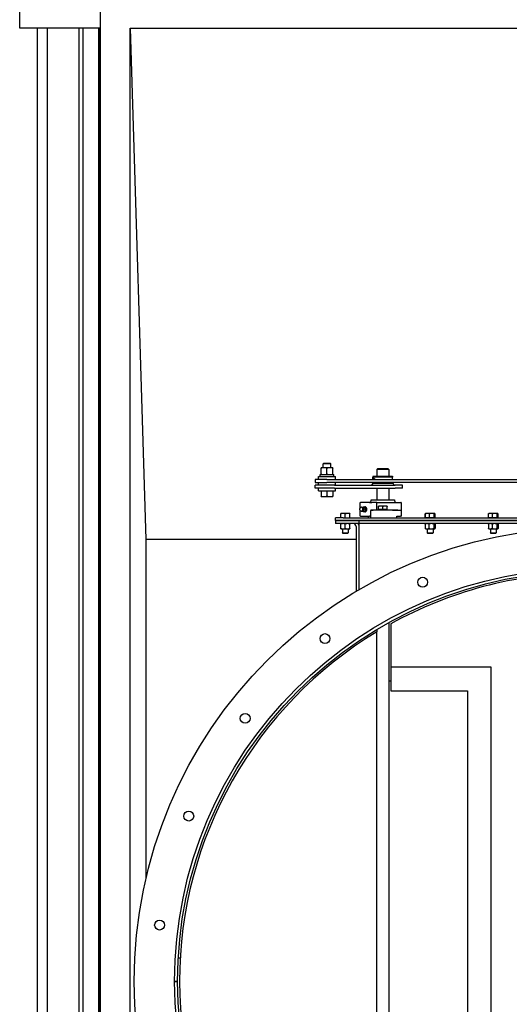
# Model space of a CAD drawing. Header units: inches. Extents: x 24 to 1128, y -69 to 748.
# Tile 594 of 656: x 487 to 518, y 613 to 675. Entities that reach past the tile are written whole.
import ezdxf

# ---------------------------------------------------------------- set-up
doc = ezdxf.new("R2010")
doc.units = ezdxf.units.IN
doc.header["$LTSCALE"] = 32
doc.header["$MEASUREMENT"] = 0
doc.layers.add('Visible (ANSI)', color=7, linetype='Continuous', lineweight=30)

msp = doc.modelspace()

# ---------------------------------------------------------------- linework, layer by layer
at = {"layer": 'Visible (ANSI)'}
for p, q in [((487.15563, 674.66853), (487.15563, 676.58853)), ((492.25563, 676.56853), (492.25563, 552.01853)), ((492.25563, 674.66853), (487.15563, 674.66853)), ((488.28063, 553.91853), (488.28063, 674.66853)), ((488.90563, 674.66853), (488.90563, 553.91853)), ((490.90563, 674.66853), (490.90563, 553.91853)), ((491.15563, 674.66853), (491.15563, 553.91853)), ((492.15563, 674.66853), (492.15563, 553.91853)), ((492.23563, 553.91853), (492.23563, 674.66853)), ((494.15563, 674.66853), (552.15563, 674.66853)), ((494.15563, 553.91853), (494.15563, 674.66853)), ((494.15563, 674.66853), (495.15563, 642.29353)), ((506.24449, 646.43102), (506.24449, 646.80204)), ((506.43352, 646.83553), (506.2451, 646.83553)), ((506.2451, 646.83553), (506.2451, 646.83553)), ((506.2451, 646.83553), (506.2451, 646.83553)), ((506.24571, 646.43102), (506.24571, 646.80204)), ((506.41729, 647.11653), (506.3701, 647.07076)), ((506.8701, 647.07076), (506.3701, 647.07076)), ((506.3701, 646.83553), (506.3701, 647.07076)), ((506.41729, 647.11653), (506.82291, 647.11653)), ((506.80852, 646.83553), (506.43352, 646.83553)), ((506.62133, 646.43102), (506.62133, 646.80204)), ((506.9951, 646.83553), (506.80852, 646.83553)), ((506.82291, 647.11653), (506.8701, 647.07076)), ((506.8701, 646.83553), (506.8701, 647.07076)), ((506.9951, 646.83553), (506.9951, 646.83553)), ((506.99571, 646.43102), (506.99571, 646.80204)), ((509.84313, 646.79353), (509.78063, 646.73103)), ((510.53063, 646.73103), (509.78063, 646.73103)), ((509.78063, 646.73103), (509.78063, 646.29353)), ((509.84313, 646.79353), (510.46813, 646.79353)), ((510.46813, 646.79353), (510.53063, 646.73103)), ((510.53063, 646.73103), (510.53063, 646.29353)), ((506.6201, 646.09553), (505.8701, 646.09553)), ((505.8701, 646.09553), (505.8701, 645.90803)), ((506.0886, 646.27253), (507.1516, 646.27253)), ((506.0886, 646.09553), (506.0886, 646.27253)), ((506.1856, 646.39753), (507.0546, 646.39753)), ((506.1856, 646.27253), (506.1856, 646.39753)), ((506.2451, 646.39753), (506.2451, 646.39753)), ((506.6201, 646.09553), (532.6201, 646.09553)), ((506.9951, 646.39753), (506.9951, 646.39753)), ((507.0546, 646.27253), (507.0546, 646.39753)), ((507.1516, 646.09553), (507.1516, 646.27253)), ((509.5457, 646.29353), (509.53063, 646.23728)), ((510.78063, 646.23728), (509.53063, 646.23728)), ((509.53063, 646.09553), (509.53063, 646.23728)), ((509.5457, 646.29353), (510.76556, 646.29353)), ((510.76556, 646.29353), (510.78063, 646.23728)), ((510.78063, 646.09553), (510.78063, 646.23728)), ((505.8701, 645.90803), (506.6201, 645.90803)), ((507.09474, 645.73103), (505.8701, 645.73103)), ((505.8701, 645.54353), (505.8701, 645.73103)), ((507.09474, 645.54353), (505.8701, 645.54353)), ((506.0886, 645.73103), (506.0886, 645.90803)), ((506.0886, 645.36653), (506.0886, 645.54353)), ((532.6201, 645.90803), (506.6201, 645.90803)), ((507.09474, 645.73103), (510.9467, 645.73103)), ((507.09474, 645.54353), (510.9467, 645.54353)), ((507.1516, 645.73103), (507.1516, 645.90803)), ((507.1516, 645.36653), (507.1516, 645.54353)), ((509.53063, 645.85282), (509.43376, 645.73103)), ((509.53063, 645.85282), (509.53063, 645.90803)), ((509.53063, 645.85282), (509.58516, 645.85282)), ((509.58516, 645.85282), (510.78063, 645.85282)), ((509.78063, 645.54353), (509.78063, 644.79353)), ((510.53063, 645.54353), (510.53063, 644.79353)), ((510.78063, 645.85282), (510.78063, 645.90803)), ((510.78063, 645.85282), (510.8775, 645.73103)), ((511.40563, 645.73103), (510.9467, 645.73103)), ((511.40563, 645.54353), (510.9467, 645.54353)), ((511.40563, 645.54353), (511.40563, 645.73103)), ((506.0886, 645.36653), (507.1516, 645.36653)), ((506.24449, 645.36653), (506.24449, 645.03602)), ((506.2451, 645.00253), (506.2451, 645.00253)), ((506.2451, 645.00253), (506.43352, 645.00253)), ((506.2451, 645.00253), (506.2451, 645.00253)), ((506.24571, 645.36653), (506.24571, 645.03602)), ((506.43352, 645.00253), (506.80852, 645.00253)), ((506.62133, 645.36653), (506.62133, 645.03602)), ((506.80852, 645.00253), (506.9951, 645.00253)), ((506.9951, 645.00253), (506.9951, 645.00253)), ((506.99571, 645.36653), (506.99571, 645.03602)), ((508.72165, 644.63728), (508.75094, 644.63728)), ((508.72165, 644.27137), (508.72165, 644.63728)), ((508.72914, 644.27928), (508.76144, 644.30867)), ((509.31662, 644.63728), (508.75094, 644.63728)), ((509.08133, 644.3407), (509.01522, 644.3407)), ((509.31662, 644.63728), (509.45804, 644.63728)), ((509.42138, 644.79353), (510.88988, 644.79353)), ((509.78672, 644.63728), (509.45804, 644.63728)), ((509.74756, 644.58728), (509.74756, 644.16853)), ((509.78672, 644.63728), (511.29313, 644.63728)), ((510.01501, 644.40291), (509.87438, 644.40291)), ((509.87438, 644.19353), (509.87438, 644.37779)), ((510.29626, 644.40291), (510.01501, 644.40291)), ((510.15563, 644.19353), (510.15563, 644.37779)), ((510.43688, 644.40291), (510.29626, 644.40291)), ((510.43688, 644.19353), (510.43688, 644.37779)), ((511.34313, 643.76853), (511.34313, 644.58728)), ((507.65563, 643.66853), (507.15563, 643.66853)), ((507.15563, 643.48103), (507.15563, 643.66853)), ((507.64013, 643.93653), (507.49963, 643.93653)), ((507.49963, 643.66853), (507.49963, 643.91143)), ((507.92113, 643.93653), (507.64013, 643.93653)), ((507.65563, 643.66853), (538.65563, 643.66853)), ((507.78063, 643.66853), (507.78063, 643.91143)), ((508.06163, 643.93653), (507.92113, 643.93653)), ((508.06163, 643.66853), (508.06163, 643.91143)), ((508.72165, 643.76853), (508.72165, 644.13444)), ((508.75094, 643.76853), (508.72165, 643.76853)), ((508.72914, 644.12653), (508.76144, 644.09714)), ((508.75094, 643.76853), (509.31662, 643.76853)), ((509.08133, 644.06511), (509.01522, 644.06511)), ((509.13759, 644.2029), (509.07148, 644.2029)), ((509.2582, 643.66853), (509.2582, 643.76853)), ((509.37243, 643.76853), (509.31662, 643.76853)), ((509.37243, 643.76853), (509.37243, 643.66853)), ((509.37353, 644.11853), (509.37353, 643.66853)), ((509.53541, 644.11853), (509.37353, 644.11853)), ((509.40221, 644.16853), (509.40221, 644.11853)), ((509.40221, 644.16853), (509.53541, 644.16853)), ((509.53541, 644.16853), (509.53541, 644.11853)), ((509.54651, 644.16853), (509.53541, 644.16853)), ((509.54651, 644.16853), (510.76475, 644.16853)), ((510.15563, 644.19353), (509.87438, 644.19353)), ((509.90251, 644.19353), (509.90251, 644.16853)), ((510.43688, 644.19353), (510.15563, 644.19353)), ((510.40876, 644.19353), (510.40876, 644.16853)), ((510.77586, 644.16853), (510.76475, 644.16853)), ((510.77586, 644.16853), (511.10012, 644.16853)), ((510.77586, 644.11853), (510.77586, 644.16853)), ((511.28474, 644.11853), (510.77586, 644.11853)), ((511.05086, 643.76853), (511.28474, 643.76853)), ((511.05086, 643.66853), (511.05086, 643.76853)), ((511.05307, 643.66853), (511.05307, 643.76853)), ((511.10012, 644.11853), (511.10012, 644.16853)), ((511.34313, 643.76853), (511.28474, 643.76853)), ((512.84782, 643.66853), (512.84782, 643.91144)), ((512.85238, 643.66853), (512.84782, 643.66853)), ((512.85238, 643.66853), (512.85238, 643.91144)), ((512.97817, 643.66853), (512.85238, 643.66853)), ((512.871, 643.93444), (512.86882, 643.93318)), ((512.87463, 643.93653), (512.871, 643.93444)), ((512.97817, 643.93653), (512.87463, 643.93653)), ((512.87463, 643.66853), (512.87463, 643.66853)), ((513.25558, 643.93653), (512.97817, 643.93653)), ((513.10396, 643.66853), (512.97817, 643.66853)), ((513.10396, 643.66853), (513.10396, 643.91144)), ((513.25558, 643.66853), (513.10396, 643.66853)), ((513.43305, 643.93653), (513.25558, 643.93653)), ((513.40721, 643.66853), (513.25558, 643.66853)), ((513.40721, 643.66853), (513.40721, 643.91144)), ((513.43305, 643.66853), (513.40721, 643.66853)), ((513.43663, 643.93653), (513.43305, 643.93653)), ((513.45888, 643.66853), (513.43305, 643.66853)), ((513.43663, 643.93653), (513.44027, 643.93444)), ((513.43663, 643.66853), (513.43663, 643.66853)), ((513.44027, 643.93444), (513.44245, 643.93318)), ((513.45888, 643.66853), (513.45888, 643.91144)), ((513.46344, 643.66853), (513.45888, 643.66853)), ((513.46344, 643.66853), (513.46344, 643.91144)), ((516.85238, 643.66853), (516.85238, 643.91144)), ((516.97817, 643.66853), (516.85238, 643.66853)), ((516.87463, 643.93653), (516.871, 643.93444)), ((516.97817, 643.93653), (516.87463, 643.93653)), ((516.87463, 643.66853), (516.87463, 643.66853)), ((517.25558, 643.93653), (516.97817, 643.93653)), ((517.10396, 643.66853), (516.97817, 643.66853)), ((517.10396, 643.66853), (517.10396, 643.91144)), ((517.25558, 643.66853), (517.10396, 643.66853)), ((517.43305, 643.93653), (517.25558, 643.93653)), ((517.40721, 643.66853), (517.25558, 643.66853)), ((517.40721, 643.66853), (517.40721, 643.91144)), ((517.43305, 643.66853), (517.40721, 643.66853)), ((517.43663, 643.93653), (517.43305, 643.93653)), ((517.45888, 643.66853), (517.43305, 643.66853)), ((517.43663, 643.93653), (517.44027, 643.93444)), ((517.43663, 643.66853), (517.43663, 643.66853)), ((517.45888, 643.66853), (517.45888, 643.91144)), ((507.65563, 643.48103), (507.15563, 643.48103)), ((507.15563, 643.48103), (507.65563, 643.48103)), ((507.15563, 643.48103), (507.15563, 643.29353)), ((507.65563, 643.29353), (507.15563, 643.29353)), ((507.49913, 642.98967), (507.49913, 643.26839)), ((507.65563, 643.48103), (538.65563, 643.48103)), ((508.65563, 643.48103), (507.65563, 643.48103)), ((508.65563, 643.29353), (507.65563, 643.29353)), ((507.78063, 642.98967), (507.78063, 643.26839)), ((508.06213, 642.98967), (508.06213, 643.26839)), ((508.46813, 643.10603), (508.46813, 639.0087)), ((508.65563, 643.29353), (508.65563, 643.48103)), ((508.65563, 643.29353), (508.65563, 643.48103)), ((537.65563, 643.48103), (508.65563, 643.48103)), ((537.65563, 643.29353), (508.65563, 643.29353)), ((508.65563, 643.10603), (508.65563, 643.29353)), ((508.65563, 639.11917), (508.65563, 643.10603)), ((512.84269, 643.26839), (512.84269, 642.98967)), ((512.87413, 643.29353), (512.86511, 643.28832)), ((513.07527, 643.26839), (513.07527, 642.98967)), ((513.38821, 643.26839), (513.38821, 642.98967)), ((513.43713, 643.29353), (513.44615, 643.28832)), ((513.46858, 643.26839), (513.46858, 642.98967)), ((516.84269, 643.26839), (516.84269, 642.98967)), ((516.87413, 643.29353), (516.86511, 643.28832)), ((517.07527, 643.26839), (517.07527, 642.98967)), ((517.38821, 643.26839), (517.38821, 642.98967)), ((517.43713, 643.29353), (517.44615, 643.28832)), ((517.46858, 643.26839), (517.46858, 642.98967)), ((507.49913, 642.96453), (507.63988, 642.96453)), ((507.59313, 642.96453), (507.59313, 642.70569)), ((507.59313, 642.70569), (507.96813, 642.70569)), ((507.63147, 642.66853), (507.59313, 642.70569)), ((507.92979, 642.66853), (507.63147, 642.66853)), ((507.63988, 642.96453), (507.92138, 642.96453)), ((507.92138, 642.96453), (508.06213, 642.96453)), ((507.92979, 642.66853), (507.96813, 642.70569)), ((507.96813, 642.96453), (507.96813, 642.70569)), ((512.87413, 642.96453), (512.86511, 642.96974)), ((512.87413, 642.96453), (512.95898, 642.96453)), ((512.95898, 642.96453), (513.23174, 642.96453)), ((512.96813, 642.96453), (512.96813, 642.7057)), ((512.96813, 642.7057), (513.34313, 642.7057)), ((513.00647, 642.66853), (512.96813, 642.7057)), ((513.30479, 642.66853), (513.00647, 642.66853)), ((513.23174, 642.96453), (513.42839, 642.96453)), ((513.30479, 642.66853), (513.34313, 642.7057)), ((513.34313, 642.96453), (513.34313, 642.7057)), ((513.42839, 642.96453), (513.43713, 642.96453)), ((513.43713, 642.96453), (513.44615, 642.96974)), ((516.87413, 642.96453), (516.86511, 642.96974)), ((516.87413, 642.96453), (516.95898, 642.96453)), ((516.95898, 642.96453), (517.23174, 642.96453)), ((516.96813, 642.96453), (516.96813, 642.7057)), ((516.96813, 642.7057), (517.34313, 642.7057)), ((517.00647, 642.66853), (516.96813, 642.7057)), ((517.30479, 642.66853), (517.00647, 642.66853)), ((517.23174, 642.96453), (517.42839, 642.96453)), ((517.30479, 642.66853), (517.34313, 642.7057)), ((517.34313, 642.96453), (517.34313, 642.7057)), ((517.42839, 642.96453), (517.43713, 642.96453)), ((517.43713, 642.96453), (517.44615, 642.96974)), ((495.15563, 642.29353), (495.15563, 620.81752)), ((508.46813, 642.29353), (495.15563, 642.29353)), ((510.53063, 637.02257), (510.53063, 633.3239)), ((510.65563, 636.9489), (510.65563, 634.1989)), ((509.78063, 636.58948), (509.78063, 636.44359)), ((509.78063, 592.14347), (509.78063, 636.44359)), ((510.65563, 634.1989), (510.65563, 632.6989)), ((517.03063, 634.1989), (510.65563, 634.1989)), ((517.03063, 594.38816), (517.03063, 634.1989)), ((510.65563, 633.3239), (510.53063, 633.3239)), ((510.53063, 633.3239), (510.53063, 595.26316)), ((510.65563, 632.6989), (515.53063, 632.6989)), ((515.53063, 632.6989), (515.53063, 595.88816)), ((497.32225, 615.76046), (497.19745, 615.76754)), ((496.96813, 614.29403), (497.15563, 614.29403)), ((497.15563, 614.29303), (496.96813, 614.29303))]:
    msp.add_line(p, q, dxfattribs=at)
for centre, radius in [((523.15563, 614.29353), 28.75), ((523.15563, 614.29353), 26.1875), ((523.15563, 614.29353), 26), ((512.67967, 639.58473), 0.3125), ((506.49079, 636.01158), 0.3125), ((501.43759, 630.95837), 0.3125), ((497.86443, 624.76949), 0.3125), ((496.01483, 617.86668), 0.3125)]:
    msp.add_circle(centre, radius, dxfattribs=at)
for centre, radius, start, end in [((508.82625, 644.2029), 0.12795, 35.0435357, 105.1344864), ((509.23388, 644.79353), 0.1875, 303.5573098, 0), ((511.07738, 644.79353), 0.1875, 180, 236.4426902), ((511.29313, 644.58728), 0.05, 0, 90), ((508.82625, 644.2029), 0.12795, 254.8655136, 324.9564643), ((508.28063, 643.10603), 0.1875, 0, 90), ((508.28063, 643.10603), 0.375, 0, 30), ((523.15563, 614.29353), 25.875, 90.8304027, 118.887527), ((523.15563, 614.29353), 25.875, 121.1250881, 238.8749119), ((523.15563, 614.29353), 26, 179.9988982, 180.0011018)]:
    msp.add_arc(centre, radius, start, end, dxfattribs=at)
for centre, major_axis, ratio, start_param, end_param in [((509.59157, 646.01228), (0, 0.15625), 0.40848832, 0.6410601, 1.00889045), ((509.58516, 646.01228), (0, 0.1232), 0.40848832, 5.45434424, 7.11202637), ((509.59157, 646.01228), (0, 0.15625), 0.40848832, 0.0499045, 0.6410601), ((509.59157, 646.01228), (0, -0.15625), 0.40848832, 2.13270221, 2.50053255), ((509.59157, 646.01228), (0, 0.15625), 0.40848832, 2.30123975, 2.50053255), ((509.59157, 646.01228), (0, -0.15625), 0.40848832, 5.6421252, 6.23328081), ((509.58516, 646.01228), (0, -0.1232), 0.40848832, 5.72117409, 6.84519653), ((509.59157, 646.01228), (0, -0.15625), 0.40848832, 0.6410601, 0.8403529), ((508.80954, 644.2029), (0, 0.12575), 0.70710678, 2.5699821, 6.85479586), ((508.95026, 644.2029), (0, 0.1378), 0.70710678, 0, 0.63680804), ((508.87863, 644.2029), (0, -0.10433), 0.70710678, 0.78949219, 2.35210046), ((508.95026, 644.2029), (0, 0.1378), 0.70710678, 5.23598776, 6.28318531), ((509.03378, 644.2029), (0, -0.15625), 0.70710678, 5.79224464, 9.91571863), ((508.95026, 644.2029), (0, -0.1378), 0.70710678, 1.04719755, 2.0943951), ((509.05588, 644.2029), (0, -0.125), 0.70710678, 0.50126686, 2.6403258), ((508.95026, 644.2029), (0, -0.1378), 0.70710678, 5.64637727, 6.28318531), ((508.95026, 644.2029), (0, -0.1378), 0.70710678, 0, 1.04719755)]:
    msp.add_ellipse(centre, major_axis=major_axis, ratio=ratio, start_param=start_param, end_param=end_param, dxfattribs=at)
for points, weights in [([(506.2451, 646.83553), (506.24482, 646.83553), (506.24449, 646.80204)], [1, 1.0379548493, 1]), ([(506.24571, 646.80204), (506.24539, 646.83553), (506.2451, 646.83553)], [1, 1.0379548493, 1]), ([(506.43352, 646.83553), (506.34636, 646.83553), (506.24571, 646.80204)], [1, 1.0379548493, 1]), ([(506.62133, 646.80204), (506.52068, 646.83553), (506.43352, 646.83553)], [1, 1.0379548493, 1]), ([(506.80852, 646.83553), (506.72164, 646.83553), (506.62133, 646.80204)], [1, 1.0379548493, 1]), ([(506.99571, 646.80204), (506.89539, 646.83553), (506.80852, 646.83553)], [1, 1.0379548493, 1]), ([(506.9951, 646.83553), (506.99538, 646.83537), (506.99571, 646.80204)], [1.00038481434, 1.03776145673, 1]), ([(506.24449, 646.43102), (506.24482, 646.39753), (506.2451, 646.39753)], [1, 1.0379548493, 1]), ([(506.2451, 646.39753), (506.24539, 646.39753), (506.24571, 646.43102)], [1, 1.0379548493, 1]), ([(506.24571, 646.43102), (506.34636, 646.39753), (506.43352, 646.39753)], [1, 1.0379548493, 1]), ([(506.43352, 646.39753), (506.52068, 646.39753), (506.62133, 646.43102)], [1, 1.0379548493, 1]), ([(506.62133, 646.43102), (506.72164, 646.39753), (506.80852, 646.39753)], [1, 1.0379548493, 1]), ([(506.80852, 646.39753), (506.89539, 646.39753), (506.99571, 646.43102)], [1, 1.0379548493, 1]), ([(506.99571, 646.43102), (506.99538, 646.39769), (506.9951, 646.39753)], [1, 1.03776145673, 1.00038481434]), ([(506.24449, 645.03602), (506.24482, 645.00253), (506.2451, 645.00253)], [1, 1.0379548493, 1]), ([(506.2451, 645.00253), (506.24539, 645.00253), (506.24571, 645.03602)], [1, 1.0379548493, 1]), ([(506.24571, 645.03602), (506.34636, 645.00253), (506.43352, 645.00253)], [1, 1.0379548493, 1]), ([(506.43352, 645.00253), (506.52068, 645.00253), (506.62133, 645.03602)], [1, 1.0379548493, 1]), ([(506.62133, 645.03602), (506.72164, 645.00253), (506.80852, 645.00253)], [1, 1.0379548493, 1]), ([(506.80852, 645.00253), (506.89539, 645.00253), (506.99571, 645.03602)], [1, 1.0379548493, 1]), ([(506.99571, 645.03602), (506.99538, 645.00269), (506.9951, 645.00253)], [1, 1.03776145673, 1.00038481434]), ([(508.88729, 644.31536), (508.89422, 644.32751), (508.90271, 644.3407)], [1.01723833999, 1.0132325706, 1]), ([(508.90271, 644.3407), (508.92416, 644.3407), (508.95026, 644.3407)], [1, 1.0379548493, 1]), ([(508.95026, 644.3407), (508.97637, 644.3407), (509.01522, 644.3407)], [1, 1.0379548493, 1]), ([(509.01522, 644.3407), (509.02159, 644.30378), (509.03465, 644.2718)], [1, 1.0379548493, 1]), ([(509.03465, 644.2718), (509.0477, 644.23983), (509.07148, 644.2029)], [1, 1.0379548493, 1]), ([(509.11816, 644.2718), (509.10511, 644.30378), (509.08133, 644.3407)], [1, 1.0379548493, 1]), ([(509.13759, 644.2029), (509.13122, 644.23983), (509.11816, 644.2718)], [1, 1.0379548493, 1]), ([(509.87438, 644.37779), (509.87438, 644.40291), (509.87438, 644.40291)], [1, 1.0379548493, 1]), ([(510.01501, 644.40291), (509.94974, 644.40291), (509.87438, 644.37779)], [1, 1.0379548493, 1]), ([(510.15563, 644.37779), (510.08027, 644.40291), (510.01501, 644.40291)], [1, 1.0379548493, 1]), ([(510.29626, 644.40291), (510.23099, 644.40291), (510.15563, 644.37779)], [1, 1.0379548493, 1]), ([(510.43688, 644.37779), (510.36152, 644.40291), (510.29626, 644.40291)], [1, 1.0379548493, 1]), ([(510.43688, 644.40291), (510.43688, 644.40291), (510.43688, 644.37779)], [1, 1.0379548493, 1]), ([(507.49963, 643.91143), (507.49963, 643.93653), (507.49963, 643.93653)], [1, 1.0379548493, 1]), ([(507.64013, 643.93653), (507.57493, 643.93653), (507.49963, 643.91143)], [1, 1.0379548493, 1]), ([(507.78063, 643.91143), (507.70534, 643.93653), (507.64013, 643.93653)], [1, 1.0379548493, 1]), ([(507.92113, 643.93653), (507.85593, 643.93653), (507.78063, 643.91143)], [1, 1.0379548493, 1]), ([(508.06163, 643.91143), (507.98634, 643.93653), (507.92113, 643.93653)], [1, 1.0379548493, 1]), ([(508.06163, 643.93653), (508.06163, 643.93653), (508.06163, 643.91143)], [1, 1.0379548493, 1]), ([(508.90271, 644.06511), (508.89422, 644.0783), (508.88729, 644.09045)], [1, 1.0132325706, 1.01723833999]), ([(508.95026, 644.06511), (508.92416, 644.06511), (508.90271, 644.06511)], [1, 1.0379548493, 1]), ([(509.01522, 644.06511), (508.97637, 644.06511), (508.95026, 644.06511)], [1, 1.0379548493, 1]), ([(509.03465, 644.13401), (509.02159, 644.10203), (509.01522, 644.06511)], [1, 1.0379548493, 1]), ([(509.07148, 644.2029), (509.0477, 644.16598), (509.03465, 644.13401)], [1, 1.0379548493, 1]), ([(509.08133, 644.06511), (509.10511, 644.10203), (509.11816, 644.13401)], [1, 1.0379548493, 1]), ([(509.11816, 644.13401), (509.13122, 644.16598), (509.13759, 644.2029)], [1, 1.0379548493, 1]), ([(512.84782, 643.91144), (512.85897, 643.92749), (512.86882, 643.93318)], [1, 1.0239481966, 1.0176754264]), ([(512.85361, 643.91363), (512.85074, 643.91256), (512.84782, 643.91144)], [1.00313778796, 1.00163973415, 1]), ([(512.97817, 643.93653), (512.91979, 643.93653), (512.85238, 643.91144)], [1, 1.0379548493, 1]), ([(512.85238, 643.91144), (512.8623, 643.92941), (512.871, 643.93444)], [1, 1.02689674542, 1.01567267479]), ([(513.10396, 643.91144), (513.03655, 643.93653), (512.97817, 643.93653)], [1, 1.0379548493, 1]), ([(513.25558, 643.93653), (513.18521, 643.93653), (513.10396, 643.91144)], [1, 1.0379548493, 1]), ([(513.40721, 643.91144), (513.32595, 643.93653), (513.25558, 643.93653)], [1, 1.0379548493, 1]), ([(513.43305, 643.93653), (513.42105, 643.93653), (513.40721, 643.91144)], [1, 1.0379548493, 1]), ([(513.45888, 643.91144), (513.44504, 643.93653), (513.43305, 643.93653)], [1, 1.0379548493, 1]), ([(513.46344, 643.91144), (513.45163, 643.92845), (513.44123, 643.93384)], [1, 1.02542601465, 1.01678617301]), ([(516.97817, 643.93653), (516.91979, 643.93653), (516.85238, 643.91144)], [1, 1.0379548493, 1]), ([(516.85238, 643.91144), (516.8623, 643.92941), (516.871, 643.93444)], [1, 1.02689674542, 1.01567267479]), ([(517.10396, 643.91144), (517.03655, 643.93653), (516.97817, 643.93653)], [1, 1.0379548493, 1]), ([(517.25558, 643.93653), (517.18521, 643.93653), (517.10396, 643.91144)], [1, 1.0379548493, 1]), ([(517.40721, 643.91144), (517.32595, 643.93653), (517.25558, 643.93653)], [1, 1.0379548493, 1]), ([(517.43305, 643.93653), (517.42105, 643.93653), (517.40721, 643.91144)], [1, 1.0379548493, 1]), ([(517.45888, 643.91144), (517.44504, 643.93653), (517.43305, 643.93653)], [1, 1.0379548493, 1]), ([(507.49913, 643.26839), (507.49913, 643.29353), (507.49913, 643.29353)], [1, 1.0379548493, 1]), ([(507.63988, 643.29353), (507.57456, 643.29353), (507.49913, 643.26839)], [1, 1.0379548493, 1]), ([(507.49913, 642.98967), (507.57456, 642.96453), (507.63988, 642.96453)], [1, 1.0379548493, 1]), ([(507.49913, 642.96453), (507.49913, 642.96453), (507.49913, 642.98967)], [1, 1.0379548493, 1]), ([(507.78063, 643.26839), (507.70521, 643.29353), (507.63988, 643.29353)], [1, 1.0379548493, 1]), ([(507.63988, 642.96453), (507.70521, 642.96453), (507.78063, 642.98967)], [1, 1.0379548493, 1]), ([(507.92138, 643.29353), (507.85606, 643.29353), (507.78063, 643.26839)], [1, 1.0379548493, 1]), ([(507.78063, 642.98967), (507.85606, 642.96453), (507.92138, 642.96453)], [1, 1.0379548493, 1]), ([(508.06213, 643.26839), (507.98671, 643.29353), (507.92138, 643.29353)], [1, 1.0379548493, 1]), ([(507.92138, 642.96453), (507.98671, 642.96453), (508.06213, 642.98967)], [1, 1.0379548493, 1]), ([(508.06213, 643.29353), (508.06213, 643.29353), (508.06213, 643.26839)], [1, 1.0379548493, 1]), ([(508.06213, 642.98967), (508.06213, 642.96453), (508.06213, 642.96453)], [1, 1.0379548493, 1]), ([(512.95898, 643.29353), (512.90501, 643.29353), (512.84269, 643.26839)], [1, 1.0379548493, 1]), ([(512.84269, 643.26839), (512.85453, 643.28221), (512.86511, 643.28832)], [1, 1.02051902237, 1.01885219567]), ([(512.84269, 642.98967), (512.90501, 642.96453), (512.95898, 642.96453)], [1, 1.0379548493, 1]), ([(512.86511, 642.96974), (512.85453, 642.97585), (512.84269, 642.98967)], [1.01885219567, 1.02051902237, 1]), ([(513.07527, 643.26839), (513.01295, 643.29353), (512.95898, 643.29353)], [1, 1.0379548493, 1]), ([(512.95898, 642.96453), (513.01295, 642.96453), (513.07527, 642.98967)], [1, 1.0379548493, 1]), ([(513.23174, 643.29353), (513.15912, 643.29353), (513.07527, 643.26839)], [1, 1.0379548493, 1]), ([(513.07527, 642.98967), (513.15912, 642.96453), (513.23174, 642.96453)], [1, 1.0379548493, 1]), ([(513.38821, 643.26839), (513.30436, 643.29353), (513.23174, 643.29353)], [1, 1.0379548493, 1]), ([(513.23174, 642.96453), (513.30436, 642.96453), (513.38821, 642.98967)], [1, 1.0379548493, 1]), ([(513.42839, 643.29353), (513.40974, 643.29353), (513.38821, 643.26839)], [1, 1.0379548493, 1]), ([(513.38821, 642.98967), (513.40974, 642.96453), (513.42839, 642.96453)], [1, 1.0379548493, 1]), ([(513.46858, 643.26839), (513.44704, 643.29353), (513.42839, 643.29353)], [1, 1.0379548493, 1]), ([(513.42839, 642.96453), (513.44704, 642.96453), (513.46858, 642.98967)], [1, 1.0379548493, 1]), ([(516.95898, 643.29353), (516.90501, 643.29353), (516.84269, 643.26839)], [1, 1.0379548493, 1]), ([(516.84269, 643.26839), (516.85453, 643.28221), (516.86511, 643.28832)], [1, 1.02051902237, 1.01885219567]), ([(516.84269, 642.98967), (516.90501, 642.96453), (516.95898, 642.96453)], [1, 1.0379548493, 1]), ([(516.86511, 642.96974), (516.85453, 642.97585), (516.84269, 642.98967)], [1.01885219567, 1.02051902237, 1]), ([(517.07527, 643.26839), (517.01295, 643.29353), (516.95898, 643.29353)], [1, 1.0379548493, 1]), ([(516.95898, 642.96453), (517.01295, 642.96453), (517.07527, 642.98967)], [1, 1.0379548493, 1]), ([(517.23174, 643.29353), (517.15912, 643.29353), (517.07527, 643.26839)], [1, 1.0379548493, 1]), ([(517.07527, 642.98967), (517.15912, 642.96453), (517.23174, 642.96453)], [1, 1.0379548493, 1]), ([(517.38821, 643.26839), (517.30436, 643.29353), (517.23174, 643.29353)], [1, 1.0379548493, 1]), ([(517.23174, 642.96453), (517.30436, 642.96453), (517.38821, 642.98967)], [1, 1.0379548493, 1]), ([(517.42839, 643.29353), (517.40974, 643.29353), (517.38821, 643.26839)], [1, 1.0379548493, 1]), ([(517.38821, 642.98967), (517.40974, 642.96453), (517.42839, 642.96453)], [1, 1.0379548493, 1]), ([(517.46858, 643.26839), (517.44704, 643.29353), (517.42839, 643.29353)], [1, 1.0379548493, 1]), ([(517.42839, 642.96453), (517.44704, 642.96453), (517.46858, 642.98967)], [1, 1.0379548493, 1])]:
    msp.add_rational_spline(points, weights, degree=2, dxfattribs=at)
for points, knots in [([(509.5534, 646.13751), (509.55615, 646.1451), (509.55946, 646.15161), (509.56948, 646.16457), (509.57711, 646.16853), (509.58516, 646.16853)], [1.558374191, 1.558374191, 1.558374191, 1.558374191, 1.652058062, 1.652058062, 1.802233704, 1.802233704, 1.802233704, 1.802233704]), ([(509.58516, 646.16853), (509.59321, 646.16853), (509.60271, 646.16457), (509.61821, 646.15161), (509.62418, 646.1451), (509.62974, 646.13751)], [1.802233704, 1.802233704, 1.802233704, 1.802233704, 1.952409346, 1.952409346, 2.046093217, 2.046093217, 2.046093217, 2.046093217]), ([(509.62974, 646.13751), (509.63309, 646.13293), (509.6363, 646.12797), (509.64384, 646.11478), (509.64822, 646.10557), (509.65206, 646.09551)], [2.046093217, 2.046093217, 2.046093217, 2.046093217, 2.102584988, 2.102584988, 2.189299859, 2.189299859, 2.189299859, 2.189299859]), ([(509.58516, 645.85603), (509.57711, 645.85603), (509.56948, 645.85999), (509.55946, 645.87295), (509.55615, 645.87946), (509.5534, 645.88705)], [0.600744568, 0.600744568, 0.600744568, 0.600744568, 0.75092021, 0.75092021, 0.844604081, 0.844604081, 0.844604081, 0.844604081]), ([(509.62974, 645.88705), (509.62418, 645.87946), (509.61821, 645.87295), (509.60271, 645.85999), (509.59321, 645.85603), (509.58516, 645.85603)], [2.759863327, 2.759863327, 2.759863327, 2.759863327, 2.853547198, 2.853547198, 3.00372284, 3.00372284, 3.00372284, 3.00372284]), ([(509.64267, 645.90804), (509.64156, 645.90588), (509.64042, 645.9038), (509.6363, 645.89659), (509.63309, 645.89163), (509.62974, 645.88705)], [2.6815893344, 2.6815893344, 2.6815893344, 2.6815893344, 2.7033715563, 2.7033715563, 2.7598633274, 2.7598633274, 2.7598633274, 2.7598633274]), ([(508.72914, 644.12653), (508.72313, 644.13199), (508.71787, 644.13871), (508.70906, 644.15414), (508.70558, 644.16289), (508.70078, 644.18146), (508.69949, 644.19127), (508.69921, 644.21096), (508.70022, 644.22083), (508.70449, 644.23966), (508.70774, 644.24863), (508.71623, 644.26473), (508.72145, 644.27188), (508.72803, 644.27826), (508.72858, 644.27878), (508.72914, 644.27928)], [1.6188081, 1.6188081, 1.6188081, 1.6188081, 1.93911213, 1.93911213, 2.26780621, 2.26780621, 2.59799076, 2.59799076, 2.92809932, 2.92809932, 3.25829127, 3.25829127, 3.58739104, 3.58739104, 3.61717965, 3.61717965, 3.61717965, 3.61717965]), ([(508.89275, 644.31401), (508.89275, 644.31401), (508.89246, 644.31377), (508.8917, 644.31327), (508.89153, 644.31317), (508.89135, 644.31306)], [3.669506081, 3.669506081, 3.669506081, 3.669506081, 3.759449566, 3.759449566, 3.780602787, 3.780602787, 3.780602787, 3.780602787]), ([(509.78672, 644.63728), (509.78171, 644.63728), (509.77579, 644.63575), (509.76672, 644.63074), (509.76189, 644.62651), (509.75521, 644.61761), (509.75209, 644.61149), (509.74862, 644.60026), (509.74756, 644.59325), (509.74756, 644.58728)], [-0.198415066, -0.198415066, -0.198415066, -0.198415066, -0.144401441, -0.144401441, -0.093393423, -0.093393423, -0.045517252, -0.045517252, 0, 0, 0, 0]), ([(508.89135, 644.09275), (508.89153, 644.09264), (508.8917, 644.09254), (508.89246, 644.09204), (508.89275, 644.0918), (508.89275, 644.0918)], [1.455384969, 1.455384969, 1.455384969, 1.455384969, 1.47653819, 1.47653819, 1.566481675, 1.566481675, 1.566481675, 1.566481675])]:
    msp.add_open_spline(points, degree=3, knots=knots, dxfattribs=at)

doc.saveas('drawing.dxf')
